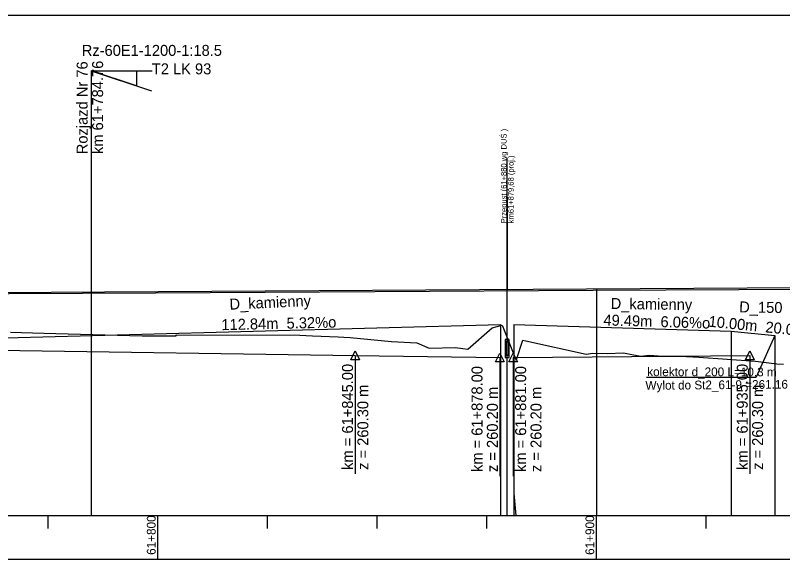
# Model space of a CAD drawing. Extents: x 6445630 to 6518227, y 5499240 to 5511716.
# Drawn here: x 6460998.7 to 6461173.7, y 5508580.5 to 5508705.3 of the extents above; entities that cross this region are included whole.
import ezdxf

# ---------------------------------------------------------------- set-up
doc = ezdxf.new("R2010")
doc.units = 0
for name, color, linetype in [('TOR_PROF-drenaze', 7, 'Continuous'), ('TOR_PROF-drenokolektory', 7, 'Continuous'), ('TOR_PROF-obiekty+opisy', 7, 'Continuous'), ('TOR_PROF-opisy glowne', 7, 'Continuous'), ('TOR_PROF-opisy pomocnicze', 7, 'Continuous'), ('TOR_PROF-rowy otwarte', 7, 'Continuous'), ('TOR_PROF-tabelka-pochylenia proj T1', 7, 'Continuous'), ('TOR_PROF-tor istniejacy T2', 7, 'Continuous'), ('TOR_PROF-tor projektowany', 7, 'Continuous'), ('TOR_PROF-uklad odniesienia', 7, 'Continuous'), ('TOR_RAMKI-dodatkowe3', 7, 'Continuous'), ('TOR_RAMKI-MASKA WYCIECIA', 7, 'Continuous'), ('TOR_W-warstwa dodatkowa 1', 7, 'Continuous')]:
    doc.layers.add(name, color=color, linetype=linetype)

msp = doc.modelspace()

# ---------------------------------------------------------------- linework, layer by layer
at = {"layer": 'TOR_PROF-drenaze'}
for points in [[(6460996.57, 5508631.79), (6461109.37, 5508634.79)], [(6461112.41, 5508634.79), (6461161.9, 5508633.29)], [(6461161.9, 5508633.29), (6461171.9, 5508632.29)]]:
    msp.add_lwpolyline(points, dxfattribs=at)
at = {"layer": 'TOR_PROF-drenokolektory'}
for points in [[(6461109.37, 5508634.79), (6461109.37, 5508596.29), (6461109.37, 5508591.29), (6461109.37, 5508591.29)], [(6461109.37, 5508634.79), (6461109.37, 5508596.29), (6461109.37, 5508591.29), (6461109.37, 5508591.29)], [(6461109.37, 5508634.79), (6461109.37, 5508596.29), (6461109.37, 5508591.29), (6461109.37, 5508591.29)], [(6461112.41, 5508634.79), (6461112.41, 5508596.29), (6461112.41, 5508591.29), (6461112.41, 5508591.29)], [(6461112.41, 5508634.79), (6461112.41, 5508596.29), (6461112.41, 5508591.29), (6461112.41, 5508591.29)], [(6461112.41, 5508634.79), (6461112.41, 5508596.29), (6461112.87, 5508591.29), (6461112.87, 5508591.29)], [(6461161.9, 5508633.29), (6461161.9, 5508596.29), (6461161.9, 5508591.29), (6461161.9, 5508591.29)], [(6461161.9, 5508633.29), (6461161.9, 5508596.29), (6461161.9, 5508591.29), (6461161.9, 5508591.29)], [(6461161.9, 5508633.29), (6461161.9, 5508596.29), (6461161.9, 5508591.29), (6461161.9, 5508591.29)], [(6461161.9, 5508633.29), (6461161.9, 5508596.29), (6461161.9, 5508591.29), (6461161.9, 5508591.29)], [(6461161.9, 5508633.29), (6461161.9, 5508596.29), (6461161.9, 5508591.29), (6461161.9, 5508591.29)], [(6461171.9, 5508632.29), (6461171.9, 5508596.29), (6461171.9, 5508591.29), (6461171.9, 5508591.29)], [(6461171.9, 5508632.29), (6461171.9, 5508596.29), (6461171.9, 5508591.29), (6461171.9, 5508591.29)], [(6461171.9, 5508632.29), (6461171.9, 5508596.29), (6461171.9, 5508591.29), (6461171.9, 5508591.29)]]:
    msp.add_lwpolyline(points, dxfattribs=at)
at = {"layer": 'TOR_PROF-obiekty+opisy'}
for p, q in [((6461110.89, 5508591.29), (6461110.89, 5508672.85)), ((6461110.89, 5508663.85), (6461110.89, 5508642.79)), ((6461110.89, 5508663.85), (6461110.89, 5508642.82)), ((6461110.89, 5508663.85), (6461110.89, 5508642.85)), ((6461171.9, 5508632.29), (6461167.67, 5508622.84)), ((6461142.64, 5508622.85), (6461167.67, 5508622.85))]:
    msp.add_line(p, q, dxfattribs=at)
for points in [[(6461111.35, 5508631.41), (6461110.43, 5508631.41), (6461110.43, 5508627.33), (6461111.35, 5508627.33)], [(6461111.27, 5508630.87), (6461110.52, 5508630.87), (6461110.52, 5508627.87), (6461111.27, 5508627.87)]]:
    msp.add_lwpolyline(points, close=True, dxfattribs=at)
for points in [[(6461111.35, 5508627.33), (6461111.35, 5508631.41), (6461110.43, 5508631.41), (6461110.43, 5508627.33), (6461111.35, 5508627.33)], [(6461111.27, 5508627.87), (6461110.52, 5508627.87), (6461110.52, 5508630.87), (6461111.27, 5508630.87), (6461111.27, 5508627.87)]]:
    msp.add_lwpolyline(points, dxfattribs=at)
at = {"layer": 'TOR_PROF-opisy pomocnicze'}
for p, q in [((6461076.21, 5508627.79), (6461076.21, 5508600.79)), ((6461109.21, 5508627.29), (6461109.21, 5508600.29)), ((6461112.21, 5508627.29), (6461112.21, 5508600.29)), ((6461166.21, 5508627.79), (6461166.21, 5508600.79))]:
    msp.add_line(p, q, dxfattribs=at)
for points in [[(6461076.21, 5508628.79), (6461077.21, 5508626.79), (6461075.21, 5508626.79)], [(6461109.21, 5508628.29), (6461110.21, 5508626.29), (6461108.21, 5508626.29)], [(6461112.21, 5508628.29), (6461113.21, 5508626.29), (6461111.21, 5508626.29)], [(6461166.21, 5508628.79), (6461167.21, 5508626.79), (6461165.21, 5508626.79)]]:
    msp.add_lwpolyline(points, close=True, dxfattribs=at)
at = {"layer": 'TOR_PROF-rowy otwarte'}
for p, q in [((6460946.21, 5508629.69), (6461076.21, 5508627.79)), ((6461076.21, 5508627.79), (6461109.21, 5508627.29)), ((6461112.21, 5508627.29), (6461166.21, 5508627.79))]:
    msp.add_line(p, q, dxfattribs=at)
for points in [[(6461109.37, 5508634.79), (6461109.37, 5508596.29), (6461109.37, 5508591.29), (6461109.37, 5508591.29)], [(6461112.41, 5508634.79), (6461112.41, 5508596.29), (6461112.87, 5508591.29), (6461112.87, 5508591.29)], [(6461161.9, 5508633.29), (6461161.9, 5508596.29), (6461161.9, 5508591.29), (6461161.9, 5508591.29)], [(6461171.9, 5508632.29), (6461171.9, 5508596.29), (6461171.9, 5508591.29), (6461171.9, 5508591.29)]]:
    msp.add_lwpolyline(points, dxfattribs=at)
at = {"layer": 'TOR_PROF-tabelka-pochylenia proj T1'}
msp.add_lwpolyline([(6452331.21, 5508571.29), (6462731.21, 5508571.29), (6462731.21, 5508581.29), (6452331.21, 5508581.29)], close=True, dxfattribs=at)
at = {"layer": 'TOR_PROF-tor istniejacy T2'}
msp.add_lwpolyline([(6461480.33, 5508644.34), (6461430.88, 5508644.14), (6461380.73, 5508643.89), (6461331.54, 5508643.64), (6461280.86, 5508643.34), (6461229.91, 5508643.04), (6461180.28, 5508642.79), (6461130.45, 5508642.54), (6461080.72, 5508642.24), (6461030.67, 5508641.99), (6460980.62, 5508641.74), (6460928.07, 5508641.44), (6460879.61, 5508641.04), (6460836.6, 5508640.89), (6460803.37, 5508640.79)], dxfattribs=at)
at = {"layer": 'TOR_PROF-tor projektowany'}
msp.add_line((6460751.21, 5508640.59), (6462357.21, 5508650.69), dxfattribs=at)
msp.add_line((6460751.21, 5508640.59), (6462357.21, 5508650.69), dxfattribs=at)
msp.add_lwpolyline([(6461131.21, 5508642.98), (6461131.21, 5508596.29), (6461131.21, 5508591.29), (6461131.21, 5508591.29)], dxfattribs=at)
msp.add_lwpolyline([(6461131.21, 5508642.98), (6461131.21, 5508596.29), (6461131.21, 5508591.29), (6461131.21, 5508591.29)], dxfattribs=at)
at = {"layer": 'TOR_PROF-uklad odniesienia'}
for p, q in [((6452331.21, 5508591.29), (6462731.21, 5508591.29)), ((6452331.21, 5508591.29), (6462731.21, 5508591.29)), ((6461006.21, 5508588.29), (6461006.21, 5508591.29)), ((6461006.21, 5508588.29), (6461006.21, 5508591.29)), ((6461031.21, 5508581.29), (6461031.21, 5508591.29)), ((6461031.21, 5508581.29), (6461031.21, 5508591.29)), ((6461056.21, 5508588.29), (6461056.21, 5508591.29)), ((6461056.21, 5508588.29), (6461056.21, 5508591.29)), ((6461081.21, 5508588.29), (6461081.21, 5508591.29)), ((6461081.21, 5508588.29), (6461081.21, 5508591.29)), ((6461106.21, 5508588.29), (6461106.21, 5508591.29)), ((6461106.21, 5508588.29), (6461106.21, 5508591.29)), ((6461131.21, 5508581.29), (6461131.21, 5508591.29)), ((6461131.21, 5508581.29), (6461131.21, 5508591.29)), ((6461156.21, 5508588.29), (6461156.21, 5508591.29)), ((6461156.21, 5508588.29), (6461156.21, 5508591.29))]:
    msp.add_line(p, q, dxfattribs=at)
at = {"layer": 'TOR_RAMKI-dodatkowe3'}
for p, q in [((6461101.93, 5508629.23), (6461107.46, 5508634.07)), ((6461107.46, 5508634.07), (6461109.69, 5508634.64)), ((6461109.69, 5508634.64), (6461112.83, 5508626.87)), ((6460997.59, 5508633.04), (6461002.64, 5508632.9)), ((6461002.64, 5508632.9), (6461007.98, 5508632.77)), ((6461007.98, 5508632.77), (6461027.62, 5508632.27)), ((6461027.62, 5508632.27), (6461035.36, 5508632.22)), ((6461035.36, 5508632.22), (6461035.43, 5508632.46)), ((6461035.43, 5508632.46), (6461063.56, 5508632.38)), ((6461063.56, 5508632.38), (6461066.48, 5508632.24)), ((6461066.48, 5508632.24), (6461072.32, 5508632)), ((6461072.32, 5508632), (6461073.59, 5508631.96)), ((6461073.59, 5508631.96), (6461075.03, 5508631.87)), ((6461075.03, 5508631.87), (6461084.49, 5508630.94)), ((6461084.49, 5508630.94), (6461090.28, 5508630.63)), ((6461090.28, 5508630.63), (6461093.06, 5508629.45)), ((6461093.06, 5508629.45), (6461099.08, 5508629.58)), ((6461099.08, 5508629.58), (6461100.72, 5508629.35)), ((6461112.98, 5508626.87), (6461114.45, 5508631.24)), ((6461114.45, 5508631.24), (6461115.11, 5508631.09)), ((6461115.11, 5508631.09), (6461128.89, 5508628.08)), ((6461100.72, 5508629.35), (6461101.93, 5508629.23)), ((6461128.89, 5508628.08), (6461130.36, 5508628.27)), ((6461130.36, 5508628.27), (6461133.7, 5508628.22)), ((6461133.7, 5508628.22), (6461137.37, 5508628.33)), ((6461137.37, 5508628.33), (6461141.28, 5508627.57)), ((6461141.28, 5508627.57), (6461143.32, 5508627.82)), ((6461143.32, 5508627.82), (6461146.25, 5508627.61)), ((6461112.83, 5508626.87), (6461112.91, 5508626.66)), ((6461112.91, 5508626.66), (6461112.98, 5508626.87)), ((6461146.25, 5508627.61), (6461150.42, 5508627.59)), ((6461150.42, 5508627.59), (6461154.55, 5508627.35)), ((6461154.55, 5508627.35), (6461167.47, 5508626.45)), ((6461167.47, 5508626.45), (6461172.35, 5508625.82)), ((6461172.35, 5508625.82), (6461173.84, 5508625.76))]:
    msp.add_line(p, q, dxfattribs=at)
at = {"layer": 'TOR_RAMKI-MASKA WYCIECIA'}
msp.add_lwpolyline([(6460741.75, 5508418.29), (6462761.75, 5508418.29), (6462761.75, 5508705.29), (6460741.75, 5508705.29)], close=True, dxfattribs=at)
at = {"layer": 'TOR_W-warstwa dodatkowa 1'}
for q in [(6461015.98, 5508591.29), (6461029.89, 5508692.67), (6461029.75, 5508688.09)]:
    msp.add_line((6461015.98, 5508692.67), q, dxfattribs=at)
for points in [[(6461026.38, 5508689.21), (6461015.98, 5508692.67), (6461026.38, 5508692.67), (6461026.38, 5508689.21)], [(6461015.98, 5508692.67), (6461026.38, 5508692.67), (6461026.38, 5508689.21), (6461015.98, 5508692.67)]]:
    msp.add_lwpolyline(points, dxfattribs=at)

# ---------------------------------------------------------------- texts
at = {"layer": 'TOR_PROF-drenaze'}
for s, rotation, p in [('D_kamienny', 2.6482, (6461047.61, 5508638.19)), ('D_kamienny', 359.1725, (6461134.45, 5508638.37)), ('D_150  ', 359.0503, (6461163.76, 5508637.59)), ('112.84m  5.32%o  ', 1.3339, (6461045.73, 5508633.52)), ('49.49m  6.06%o  ', 358.264, (6461132.79, 5508634.63)), ('10.00m  20.00%o  ', 354.2894, (6461156.7, 5508634.34))]:
    msp.add_text(s, height=2.5, rotation=rotation, dxfattribs=at).set_placement(p)
at = {"layer": 'TOR_PROF-obiekty+opisy'}
for s, p in [(' Przepust (61+880 wg DUŚ )', (6461110.72, 5508657.4)), (' km61+879,68 (proj.) ', (6461112.34, 5508657.4))]:
    msp.add_text(s, height=1.25, rotation=90, dxfattribs=at).set_placement(p)
at = {"layer": 'TOR_PROF-opisy glowne'}
for s, rotation, p in [('kolektor d_200 L=10.3 m', 359.8879, (6461142.8, 5508623.06)), ('Wylot do St2_61-9 =261.16', 0.4945, (6461142.4, 5508619.93))]:
    msp.add_text(s, height=2, rotation=rotation, dxfattribs=at).set_placement(p)
at = {"layer": 'TOR_PROF-opisy pomocnicze'}
for s, p in [('km = 61+845.00', (6461075.71, 5508601.69)), ('km = 61+878.00', (6461105.24, 5508601.19)), ('km = 61+881.00', (6461115.19, 5508601.19)), ('km = 61+935.00', (6461165.71, 5508601.69)), ('z = 260.30 m', (6461079.21, 5508601.69)), ('z = 260.30 m', (6461169.21, 5508601.69)), ('z = 260.20 m', (6461108.74, 5508601.19)), ('z = 260.20 m', (6461118.69, 5508601.19))]:
    msp.add_text(s, height=2.5, rotation=90, dxfattribs=at).set_placement(p)
at = {"layer": 'TOR_PROF-uklad odniesienia'}
for s, p in [('61+800', (6461030.71, 5508582.31)), ('61+800', (6461030.71, 5508582.31)), ('61+900', (6461130.71, 5508582.31)), ('61+900', (6461130.71, 5508582.31))]:
    msp.add_text(s, height=2, rotation=90, dxfattribs=at).set_placement(p)
at = {"layer": 'TOR_W-warstwa dodatkowa 1'}
for s, p in [('Rz-60E1-1200-1:18.5', (6461013.87, 5508696.05)), ('T2 LK 93', (6461029.84, 5508691.84))]:
    msp.add_text(s, height=2.5, dxfattribs=at).set_placement(p)
for s, p in [('Rozjazd Nr 76', (6461015.2, 5508673.63)), ('km 61+784.76', (6461018.74, 5508673.67))]:
    msp.add_text(s, height=2.5, rotation=90, dxfattribs=at).set_placement(p)

doc.saveas('drawing.dxf')
